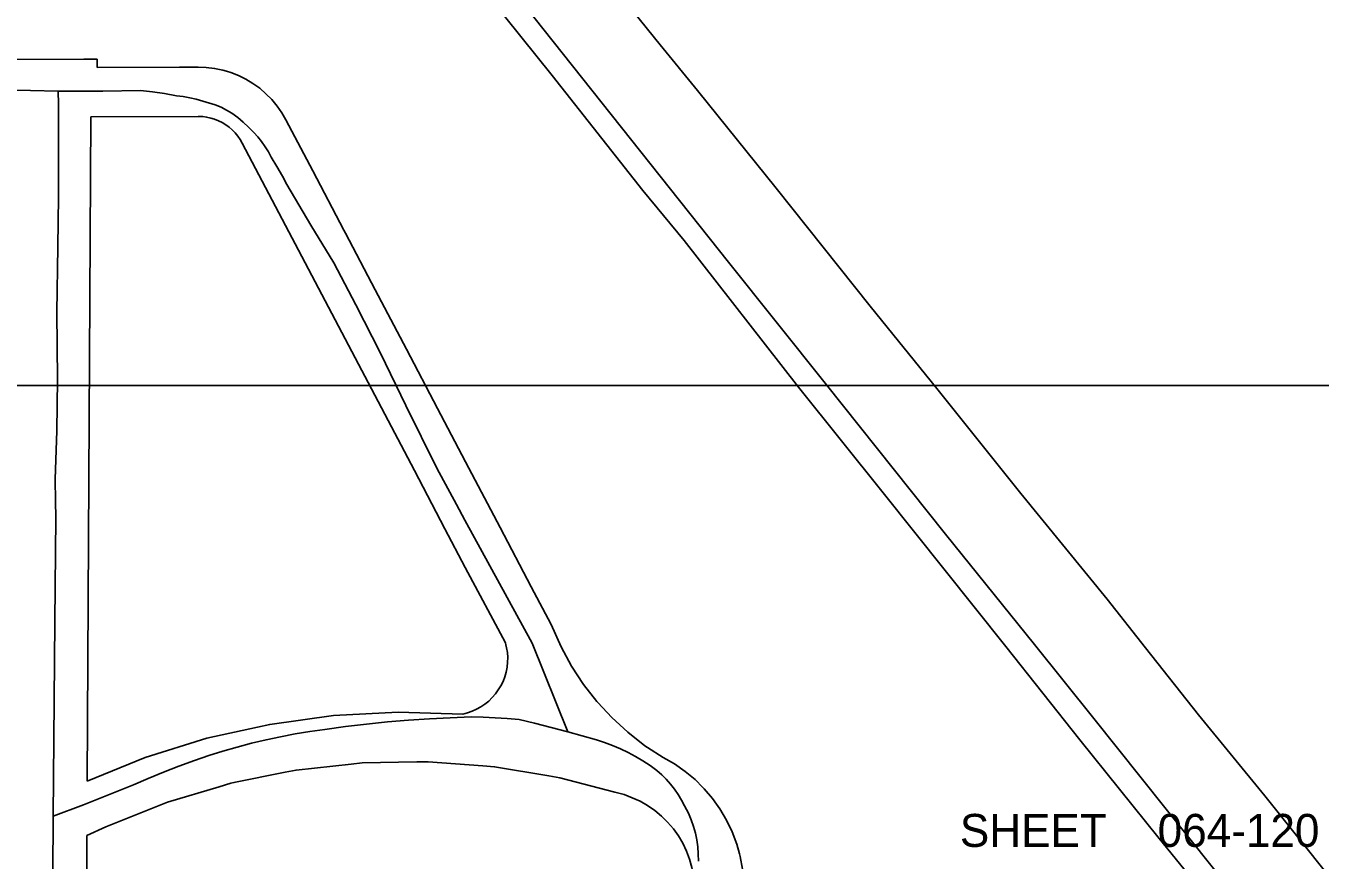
# Model space of a CAD drawing. Extents: x -25029 to 2274964, y -81170 to 687028.
# Drawn here: x 12085 to 12870, y -64736 to -64230 of the extents above; entities that cross this region are included whole.
import ezdxf

# ---------------------------------------------------------------- set-up
doc = ezdxf.new("R2010")
doc.units = 0
for name, color, linetype in [('81911BEA - RW_X_Fee_RW', 7, 'Continuous'), ('GE_X_CL_2000', 7, 'Continuous'), ('RD_X_RR_1', 7, 'Continuous'), ('TI_BORDER', 7, 'Continuous'), ('TI_SHEET', 7, 'Continuous')]:
    doc.layers.add(name, color=color, linetype=linetype)

msp = doc.modelspace()

# ---------------------------------------------------------------- linework, layer by layer
at = {"layer": '81911BEA - RW_X_Fee_RW'}
for p, q in [((12128.21, -64250.39), (12120.21, -64250.42)), ((12128.21, -64250.39), (12128.17, -64255.39)), ((12122.24, -64688.45), (12124.41, -64285.46)), ((12124.41, -64285.46), (12189.62, -64285.22)), ((12133.51, -64716.25), (12122.06, -64721.45))]:
    msp.add_line(p, q, dxfattribs=at)
for points in [[(12120.21, -64250.42), (12078.21, -64250.59), (12028.21, -64250.79), (11978.2, -64251), (11928.2, -64251.2), (11878.2, -64251.4), (11828.19, -64251.61), (11778.19, -64251.81), (11728.19, -64252.01), (11678.18, -64252.22), (11628.18, -64252.42), (11578.17, -64252.62), (11528.17, -64252.82), (11478.17, -64253.03), (11428.16, -64253.23), (11377.05, -64254.2)], [(12189.48, -64255.21), (12178.17, -64255.25), (12128.17, -64255.39)], [(12242.8, -64287.27), (12240.34, -64282.95), (12237.37, -64278.83), (12234.21, -64274.9), (12230.64, -64271.37), (12226.87, -64268.04), (12222.79, -64265.1), (12218.41, -64262.46), (12213.93, -64260.23), (12209.25, -64258.48), (12206.62, -64257.69), (12204.46, -64257.04), (12199.47, -64256), (12194.47, -64255.36), (12189.48, -64255.21)], [(12216.28, -64301.25), (12215, -64299.04), (12213.62, -64297.02), (12211.93, -64295.01), (12210.15, -64293.29), (12208.26, -64291.58), (12206.28, -64290.16), (12204.09, -64288.84), (12201.8, -64287.72), (12199.5, -64286.8), (12197.11, -64286.08), (12194.61, -64285.56), (12192.42, -64285.17), (12189.62, -64285.22)], [(12242.8, -64287.27), (12259.01, -64318.13), (12277.97, -64354.21), (12278.9, -64355.99), (12296.9, -64390.25), (12315.86, -64426.33), (12334.8, -64462.37), (12353.75, -64498.46), (12372.69, -64534.5), (12391.65, -64570.58), (12403.67, -64593.47)], [(12216.28, -64301.25), (12278.73, -64420.11), (12320.68, -64499.95), (12339.26, -64535.32), (12351.56, -64558.73), (12375.98, -64604.63)], [(12403.67, -64593.47), (12409.76, -64607.02), (12416.06, -64618.68), (12423.26, -64629.74), (12431.47, -64640.11), (12432, -64640.68), (12440.39, -64649.79), (12450.11, -64658.77), (12460.54, -64666.96), (12462.07, -64667.95), (12471.68, -64674.16)], [(12350, -64647.81), (12352.91, -64647.04), (12355.72, -64646.06), (12358.43, -64644.88), (12361.04, -64643.41), (12363.46, -64641.73), (12365.77, -64639.85), (12367.89, -64637.76), (12369.91, -64635.58), (12371.63, -64633.1), (12373.15, -64630.61), (12374.48, -64627.92), (12375.5, -64625.13), (12376.32, -64622.24), (12376.95, -64619.34), (12377.27, -64616.34), (12377.3, -64613.44), (12377.13, -64610.44), (12376.65, -64607.54), (12376.21, -64605.66), (12375.98, -64604.63)], [(12350, -64647.81), (12310.81, -64646.57), (12271.69, -64648.64), (12232.95, -64654), (12225.6, -64655.63), (12194.77, -64662.48), (12157.37, -64674.15), (12122.24, -64688.45)], [(12519.8, -64741.87), (12518.37, -64734.16), (12517.89, -64732.48), (12516.23, -64726.64), (12513.49, -64719.32), (12510.06, -64712.19), (12505.95, -64705.22), (12504.04, -64702.51), (12501.57, -64699.02), (12496.52, -64693.07), (12495.72, -64692.27), (12490.97, -64687.52), (12484.91, -64682.57), (12478.45, -64678.02), (12471.68, -64674.16)], [(12447.89, -64696.65), (12442.21, -64695.16), (12408.97, -64686.42), (12402.17, -64685.28), (12369.33, -64679.78), (12362.23, -64679.24), (12329.15, -64676.73), (12322.26, -64676.84), (12288.95, -64677.39), (12282.25, -64678.11), (12248.91, -64681.74), (12242.22, -64683.09), (12211.19, -64689.35), (12209.44, -64689.7), (12202.25, -64691.86), (12170.84, -64701.27), (12133.51, -64716.25)], [(12478.98, -64791.03), (12481.91, -64786.65), (12484.45, -64781.97), (12486.59, -64777.19), (12488.16, -64772.44), (12489.58, -64767.12), (12490.33, -64761.92), (12490.77, -64756.63), (12490.62, -64751.32), (12490.06, -64746.12), (12489.11, -64740.91), (12487.65, -64735.9), (12485.79, -64730.88), (12483.53, -64726.16), (12480.87, -64721.64), (12477.81, -64717.31), (12474.34, -64713.38), (12470.68, -64709.65), (12466.6, -64706.32), (12462.23, -64703.28), (12457.65, -64700.64), (12452.87, -64698.5), (12447.89, -64696.65)], [(12118.85, -65280.64), (12119.76, -65130.63), (12119.99, -65090.62), (12120.21, -65050.62), (12120.44, -65010.64), (12120.66, -64970.64), (12120.89, -64930.64), (12121.11, -64890.64), (12121.34, -64850.64), (12121.56, -64810.64), (12121.78, -64770.65), (12122.06, -64721.45)]]:
    msp.add_lwpolyline(points, dxfattribs=at)
at = {"layer": 'GE_X_CL_2000'}
for points in [[(11816.46, -64270.28), (11838.03, -64270.53), (11856.14, -64270.69), (11870.72, -64270.47), (11896.86, -64270.14), (11911.26, -64269.95), (11957.21, -64269.3), (12007.13, -64269.48), (12021.72, -64269.36), (12044.81, -64268.97), (12070.99, -64268.96), (12104.67, -64269.77)], [(12104.67, -64269.77), (12104.76, -64277.62), (12104.85, -64290.94), (12104.72, -64301.56), (12104.85, -64325.23), (12104.89, -64333.88), (12104.3, -64364.25), (12103.71, -64403.8), (12104.1, -64444.78), (12103.71, -64475.93), (12102.81, -64505.3), (12103.02, -64518.5), (12103.18, -64528.44), (12102.66, -64591.7), (12101.98, -64663.27), (12101.65, -64709.69)], [(12104.67, -64269.77), (12131.63, -64269.81), (12154.5, -64269.42), (12161.81, -64270.23), (12169.09, -64271.27), (12176.33, -64272.56), (12180.38, -64273.09), (12184.41, -64273.81), (12188.4, -64274.7), (12192.36, -64275.76), (12199.88, -64278.16), (12203.38, -64279.59), (12206.76, -64281.28), (12210, -64283.24), (12213.53, -64285.86), (12216.92, -64288.67), (12220.16, -64291.64), (12223.23, -64294.78), (12225.72, -64297.53), (12228.04, -64300.43), (12230.18, -64303.48), (12232.12, -64306.65), (12233.87, -64309.93), (12237.32, -64315.55), (12240.61, -64321.3), (12243.32, -64326.42), (12257.9, -64351.09), (12271.76, -64374.02), (12285.27, -64399.37), (12300.15, -64428.72), (12315.45, -64460.5), (12334.42, -64498.61), (12346.2, -64520.59), (12351.28, -64530.08), (12392.07, -64604.84), (12413.78, -64658.64)], [(12101.65, -64709.69), (12119.9, -64702.94), (12150.23, -64690.7), (12159.1, -64686.81), (12168.43, -64682.97), (12177.85, -64679.34), (12187.39, -64675.92), (12195.96, -64672.99), (12204.56, -64670.27), (12213.22, -64667.76), (12221.95, -64665.46), (12230.72, -64663.37), (12239.55, -64661.49), (12248.41, -64659.83), (12257.31, -64658.37), (12266.33, -64657.13), (12278.98, -64655.39), (12291.66, -64653.88), (12304.35, -64652.57), (12317.05, -64651.49), (12329.77, -64650.62), (12342.49, -64649.97), (12355.22, -64649.53), (12362.52, -64649.74), (12369.81, -64650.07), (12377.06, -64650.54), (12384.27, -64651.13), (12393.62, -64653.32), (12413.78, -64658.64)], [(12413.78, -64658.64), (12431.17, -64663.31), (12436.08, -64664.93), (12440.92, -64666.76), (12445.67, -64668.8), (12450.33, -64671.05), (12454.89, -64673.5), (12459.33, -64676.14), (12463.66, -64678.98), (12467.83, -64681.98), (12470.75, -64684.57), (12473.52, -64687.33), (12476.12, -64690.26), (12478.54, -64693.34), (12480.78, -64696.57), (12482.81, -64699.92), (12484.65, -64703.4), (12486.99, -64707.99), (12488.63, -64711.9), (12490.02, -64715.91), (12491.15, -64719.99), (12492.02, -64724.15), (12492.62, -64728.35), (12492.95, -64732.58), (12493.02, -64736.93)], [(12101.65, -64709.69), (12101.4, -64744.67), (12101.41, -64791.18), (12101.18, -64845.22), (12100.66, -64918.47), (12100.47, -64992.08), (12099.9, -65072.66), (12099.88, -65145.28), (12099.04, -65192.31), (12098.83, -65268.59), (12099.25, -65318.95)]]:
    msp.add_lwpolyline(points, dxfattribs=at)
at = {"layer": 'RD_X_RR_1'}
for points in [[(13223.65, -65265.64), (13202.25, -65238.9), (13150.1, -65173.32), (13096.93, -65107.07), (13046.45, -65042.98), (12991.62, -64974.58), (12943.7, -64915.25), (12904.74, -64865.05), (12819, -64758.42), (12732.82, -64650.52), (12696.82, -64605.64), (12642.88, -64538.69), (12569.99, -64446.97), (12511.24, -64373.63), (11889.95, -63591.59)], [(12337.37, -64176.67), (12404.2, -64260.23), (12459.39, -64330.13), (12484.41, -64360.44), (12553.67, -64449.49), (12605.1, -64513.45), (12679.44, -64606.79), (12724.47, -64663.3), (12772.64, -64723.19), (12819.14, -64780.48), (12854.89, -64825.06), (12905.52, -64888.89), (12946.21, -64940.48), (12992.26, -64997.1), (13042.04, -65060.32), (13098.73, -65131.59), (13135.59, -65176.78), (13164.57, -65213.67), (13197.59, -65254.1), (13207.5, -65265.32)], [(12428.87, -64190.92), (12469.84, -64241.69), (12492.43, -64269.29), (12540.09, -64328.62), (12597.22, -64400.25), (12637.6, -64450.13), (12688.55, -64513.85), (12741.04, -64577.98), (12764.2, -64607.48), (12796.45, -64648.21), (12836.65, -64697.35), (12875.93, -64746.58), (12908.49, -64786.96), (12956.41, -64846.14), (13006.19, -64908.28), (13056.37, -64970.43), (13088.58, -65010.96), (13128.77, -65060.5), (13165.52, -65105.79)]]:
    msp.add_lwpolyline(points, dxfattribs=at)
at = {"layer": 'TI_BORDER'}
msp.add_lwpolyline([(9951.64, -64448.36), (16951.64, -64448.36), (16951.64, -69048.36), (9951.64, -69048.36)], close=True, dxfattribs=at)

# ---------------------------------------------------------------- texts
at = {"layer": 'TI_SHEET'}
for s, p in [('SHEET', (12651.64, -64728.36)), ('064-120', (12771.64, -64728.36))]:
    msp.add_text(s, height=20, dxfattribs=at).set_placement(p)

doc.saveas('drawing.dxf')
